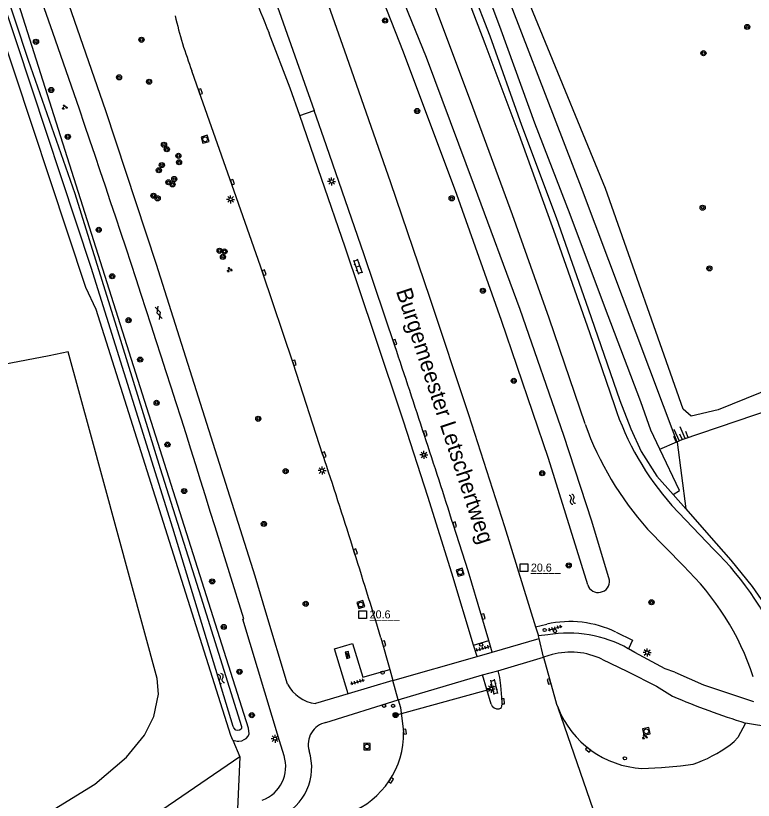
# Model space of a CAD drawing. Extents: x 124000 to 129000, y 395500 to 397503.
# Drawn here: x 124815.6 to 124930.7, y 396303.2 to 396425.8 of the extents above; entities that cross this region are included whole.
import ezdxf

# ---------------------------------------------------------------- set-up
doc = ezdxf.new("R2010")
doc.units = 0
for name, color, linetype in [('gg-afsc-draadraster', 7, 'Continuous'), ('gg-anno-openbare ruimte label', 7, 'Continuous'), ('gg-knt-bovenkant onderkant talud', 7, 'Continuous'), ('gg-knt-verharding', 7, 'Continuous'), ('gg-knt-verharding nz', 7, 'Continuous'), ('gg-kntw-bovenkant insteek waterloop', 7, 'Continuous'), ('gt-anno-nummer hm paal', 7, 'Continuous'), ('gt-grn-groengrens', 7, 'Continuous'), ('gt-grn-weggrens', 7, 'Continuous'), ('gt-knt-lijn portaal', 7, 'Continuous'), ('gt-symb-boom', 7, 'Continuous'), ('gt-symb-drukknoppaal', 7, 'Continuous'), ('gt-symb-gesloten verharding', 7, 'Continuous'), ('gt-symb-groenvak', 7, 'Continuous'), ('gt-symb-hm paal', 7, 'Continuous'), ('gt-symb-klinker verharding', 7, 'Continuous'), ('gt-symb-kolk', 7, 'Continuous'), ('gt-symb-lichtmast', 7, 'Continuous'), ('gt-symb-portaalmast', 7, 'Continuous'), ('gt-symb-rioolschacht', 7, 'Continuous'), ('gt-symb-talud symbool', 7, 'Continuous'), ('gt-symb-tegel verharding', 7, 'Continuous'), ('gt-symb-verkeersregelinstallatiekast', 7, 'Continuous'), ('gt-symb-verkeersregelinstallatiepaal', 7, 'Continuous'), ('gt-symb-watersymbool', 7, 'Continuous'), ('gx-grn-maaiveld', 7, 'Continuous')]:
    doc.layers.add(name, color=color, linetype=linetype)

# ---------------------------------------------------------------- blocks, each defined once
blk = doc.blocks.new('gt0-BOOM')
at = {"layer": 'gt-symb-boom'}
for radius in [0.4, 0.2]:
    blk.add_circle((0, 0), radius, dxfattribs=at)
blk = doc.blocks.new('gt0-GRVAK')
at = {"layer": 'gt-symb-groenvak'}
for p, q in [((-0.11, 0.19), (-0.23, 0.24)), ((-0.18, 0.15), (0.09, 0.15)), ((-0.09, 0.21), (-0.16, 0.32)), ((-0.05, 0.21), (-0.05, 0.39)), ((0, 0.21), (0.06, 0.32)), ((0.01, 0.19), (0.13, 0.24)), ((0.26, -0.05), (0.2, 0.06)), ((0.3, -0.05), (0.3, 0.13)), ((0.35, -0.05), (0.41, 0.06)), ((-0.25, -0.23), (-0.36, -0.18)), ((-0.32, -0.26), (-0.05, -0.26)), ((-0.23, -0.21), (-0.29, -0.09)), ((-0.18, -0.2), (-0.18, -0.02)), ((-0.14, -0.21), (-0.07, -0.09)), ((-0.12, -0.23), (0, -0.18)), ((0.24, -0.07), (0.12, -0.02)), ((0.17, -0.11), (0.44, -0.11)), ((0.37, -0.07), (0.49, -0.02))]:
    blk.add_line(p, q, dxfattribs=at)
blk = doc.blocks.new('gt0-LMAST')
at = {"layer": 'gt-symb-lichtmast'}
for p, q in [((-0.18, 0.17), (-0.45, 0.44)), ((-0.01, 0.25), (-0.01, 0.62)), ((0.17, 0.17), (0.44, 0.44)), ((-0.26, 0), (-0.63, 0)), ((-0.18, -0.18), (-0.45, -0.45)), ((-0.01, -0.25), (-0.01, -0.63)), ((0.44, -0.45), (0.17, -0.18)), ((0.24, 0), (0.62, 0))]:
    blk.add_line(p, q, dxfattribs=at)
blk.add_circle((-0.01, 0), 0.25, dxfattribs=at)
blk = doc.blocks.new('gt0-KOLK')
at = {"layer": 'gt-symb-kolk'}
blk.add_lwpolyline([(0, 0), (0.38, 0), (0.38, 0.4), (-0.38, 0.4), (-0.38, 0), (0, 0)], dxfattribs=at)
blk = doc.blocks.new('gt0-KL1')
at = {"layer": 'gt-symb-klinker verharding'}
for p, q in [((-1.15, 0.3), (1.15, 0.3)), ((-1, -0.3), (-1, 0.3)), ((-0.5, 0.3), (-0.5, 0.45)), ((0, -0.3), (0, 0.3)), ((0.5, 0.3), (0.5, 0.45)), ((1, -0.3), (1, 0.3)), ((-1.15, -0.3), (1.15, -0.3)), ((-0.5, -0.45), (-0.5, -0.3)), ((0.5, -0.45), (0.5, -0.3))]:
    blk.add_line(p, q, dxfattribs=at)
blk = doc.blocks.new('gt0-GESVH1')
at = {"layer": 'gt-symb-gesloten verharding'}
for p, q in [((-0.99, -0.26), (0.01, 0.24)), ((0.01, -0.26), (-0.99, 0.24)), ((0.01, 0.24), (1.01, -0.26)), ((1.01, 0.24), (0.01, -0.26))]:
    blk.add_line(p, q, dxfattribs=at)
blk = doc.blocks.new('gt0-RS')
at = {"layer": 'gt-symb-rioolschacht'}
blk.add_lwpolyline([(-0.5, -0.5), (0.5, -0.5), (0.5, 0.5), (-0.5, 0.5)], close=True, dxfattribs=at)
blk.add_circle((0, 0), 0.375, dxfattribs=at)
blk = doc.blocks.new('gt0-HMpaal')
at = {"layer": 'gt-symb-hm paal'}
blk.add_lwpolyline([(-0.6, 0.6), (0.6, 0.6), (0.6, -0.6), (-0.6, -0.6)], close=True, dxfattribs=at)
blk = doc.blocks.new('gt0-WA')
at = {"layer": 'gt-symb-watersymbool'}
for centre, start, end in [((-0.32, 0.02), 28.0725, 151.9275), ((0.43, 0.42), 208.0725, 331.9275), ((-0.32, -0.43), 28.0725, 151.9275), ((0.43, -0.03), 208.0725, 331.9275)]:
    blk.add_arc(centre, 0.425, start, end, dxfattribs=at)
blk = doc.blocks.new('gt0-DPAAL')
at = {"layer": 'gt-symb-drukknoppaal'}
blk.add_circle((0, 0), 0.25, dxfattribs=at)
blk = doc.blocks.new('gt0-VIPAAL')
at = {"layer": 'gt-symb-verkeersregelinstallatiepaal'}
blk.add_circle((0, 0), 0.25, dxfattribs=at)
blk = doc.blocks.new('gt0-TEG1')
at = {"layer": 'gt-symb-tegel verharding'}
for p, q in [((-1.12, 0), (1.13, 0)), ((-0.9, -0.25), (-0.9, 0.25)), ((-0.45, -0.25), (-0.45, 0.25)), ((0, -0.25), (0, 0.25)), ((0.45, -0.25), (0.45, 0.25)), ((0.9, -0.25), (0.9, 0.25))]:
    blk.add_line(p, q, dxfattribs=at)
blk = doc.blocks.new('gt0-TALUD_1')
at = {"layer": 'gt-symb-talud symbool'}
for p, q in [((-1, -1), (-1, 0)), ((-0.5, -2), (-0.5, 0)), ((0, -1), (0, 0)), ((0.5, -2), (0.5, 0)), ((1, -1), (1, 0))]:
    blk.add_line(p, q, dxfattribs=at)
blk = doc.blocks.new('gt0-PORTM')
at = {"layer": 'gt-symb-portaalmast'}
for radius in [0.4, 0.33, 0.27, 0.21, 0.15]:
    blk.add_circle((0, 0), radius, dxfattribs=at)
blk = doc.blocks.new('gt0-VRIKST')
at = {"layer": 'gt-symb-verkeersregelinstallatiekast'}
for p, q in [((-0.5, -0.25), (0.5, 0.25)), ((-0.5, 0.25), (0.5, -0.25))]:
    blk.add_line(p, q, dxfattribs=at)
blk.add_lwpolyline([(0.5, 0.25), (-0.5, 0.25), (-0.5, -0.25), (0.5, -0.25)], close=True, dxfattribs=at)

msp = doc.modelspace()

# ---------------------------------------------------------------- linework, layer by layer
at = {"layer": 'gg-afsc-draadraster'}
for points in [[(124874.2, 396475.56), (124888.92, 396437.77), (124903.87, 396398.98), (124918.82, 396359.24)], [(124918.82, 396359.24), (124918.84, 396359.18), (124920.18, 396348.77)], [(124920.18, 396348.77), (124923.81, 396344.66), (124927.23, 396340.73), (124930.57, 396336.65), (124933.5, 396332.39), (124936.19, 396327.93), (124938.83, 396323.19), (124940.22, 396323.12)]]:
    msp.add_lwpolyline(points, dxfattribs=at)
at = {"layer": 'gg-knt-bovenkant onderkant talud'}
msp.add_line((124916.16, 396358.08), (124918.82, 396359.24), dxfattribs=at)
for points in [[(124937.89, 396369.69), (124931.82, 396366.88), (124925.28, 396364.24), (124921.06, 396363.25), (124919.78, 396364.33), (124907.68, 396398.8), (124886.55, 396450.3), (124886.64, 396459.37), (124882.63, 396470.38), (124878.46, 396476.42), (124874.21, 396481.48), (124859.88, 396518.83), (124848.69, 396549.68), (124840.12, 396576.77), (124837.6, 396585.26), (124835.05, 396594.57), (124832.62, 396605.8), (124830.77, 396615.27), (124828.39, 396630.2), (124824.79, 396659.23), (124823.88, 396673.4), (124822.56, 396699.28), (124822.9, 396713.45)], [(124918.82, 396359.24), (124919.61, 396359.58), (124936.66, 396365.39)]]:
    msp.add_lwpolyline(points, dxfattribs=at)
at = {"layer": 'gg-knt-verharding'}
for p, q in [((124859.92, 396410.21), (124862.16, 396411)), ((124918.02, 396349.3), (124924.51, 396342.48)), ((124919.82, 396339.86), (124914.22, 396345.61)), ((124858, 396321.38), (124854.59, 396332.61)), ((124896.74, 396330.33), (124898.49, 396330.75)), ((124896.74, 396330.33), (124897.18, 396328.92)), ((124872.59, 396328.59), (124873.96, 396323.66)), ((124898.65, 396329.07), (124897.18, 396328.92)), ((124887.07, 396327.46), (124889.43, 396328.21)), ((124887.6, 396325.7), (124887.07, 396327.46)), ((124889.96, 396326.38), (124889.43, 396328.21)), ((124887.6, 396325.7), (124889.96, 396326.38)), ((124899.31, 396325.99), (124897.99, 396325.61)), ((124873.96, 396323.66), (124874.45, 396321.92)), ((124888.45, 396322.81), (124890.83, 396323.48)), ((124889.79, 396318.27), (124888.45, 396322.81)), ((124874.45, 396321.92), (124867.49, 396319.86)), ((124867.49, 396319.86), (124862.38, 396318.35)), ((124864.01, 396315.37), (124875.29, 396318.92))]:
    msp.add_line(p, q, dxfattribs=at)
for points in [[(124816.62, 396572.95), (124818.01, 396567.55), (124821.68, 396554.07), (124825.59, 396540.91), (124829.62, 396527.91), (124834.24, 396513.51), (124839.51, 396498.05), (124845.26, 396481.69), (124867.19, 396419.45), (124874.08, 396399.74), (124880.17, 396381.84), (124886.27, 396363.5), (124891.88, 396346.03), (124896.74, 396330.33)], [(124809.07, 396570.79), (124810.05, 396566.82), (124814.16, 396552.09), (124818.35, 396537.66), (124822.39, 396524.79), (124827.07, 396510.9), (124831.82, 396496.88), (124837.07, 396481.83), (124847.78, 396451.54), (124855.68, 396428.98), (124855.83, 396429.03), (124862.16, 396411)], [(124845.17, 396534.52), (124852.29, 396515.57), (124863.44, 396486.35), (124869.76, 396470.25), (124882.4, 396438.27), (124888.82, 396421.46), (124894.11, 396407.28), (124899.8, 396391.57), (124905.18, 396376.31), (124909.05, 396364.89)], [(124904.46, 396362.02), (124898.86, 396378.56), (124893.15, 396394.7), (124886.96, 396411.51), (124880.79, 396427.92), (124874.83, 396443.23), (124862.14, 396475.39), (124854.19, 396495.93), (124844.87, 396520.39), (124840.62, 396531.68)], [(124821.37, 396423.2), (124815.78, 396439.04), (124806.71, 396465.73)], [(124854.59, 396332.61), (124852.97, 396338.27), (124837.55, 396386.96), (124829.64, 396410.94), (124810.97, 396464.6)], [(124859.92, 396410.21), (124858.42, 396414.5), (124855.16, 396423.04)], [(124863.54, 396357.16), (124858.87, 396371.52), (124854.15, 396385.59), (124853.76, 396386.67), (124849.01, 396400.3), (124844.2, 396413.9), (124843.07, 396417.19)], [(124874.76, 396374.22), (124869.96, 396388.47), (124864.11, 396405.47), (124862.16, 396411)], [(124887.07, 396327.46), (124883.65, 396338.7), (124879.94, 396350.71), (124876.12, 396362.45), (124871.66, 396375.82), (124866.99, 396389.62), (124863.31, 396400.39), (124859.92, 396410.21)], [(124857.47, 396310.2), (124856.77, 396312.52), (124851.03, 396331.51), (124851.19, 396331.6), (124846.69, 396345.94)], [(124889.43, 396328.21), (124888.36, 396331.9), (124886.21, 396339.08), (124883.91, 396346.23)], [(124909.3, 396329.51), (124911.85, 396328.25), (124911.23, 396326.91)], [(124867.49, 396319.86), (124865.34, 396326.89), (124868.15, 396327.71), (124869.76, 396322.45), (124873.96, 396323.66)], [(124918.47, 396323.23), (124917, 396323.78), (124912.24, 396326.3), (124911.23, 396326.91)], [(124897.99, 396325.61), (124899.84, 396318.84), (124900.03, 396318.24), (124900.25, 396317.66)], [(124907.11, 396325.26), (124911.09, 396323.36), (124915.64, 396321.04), (124918.13, 396319.51)], [(124890.83, 396323.48), (124891.1, 396322.42), (124891.26, 396321.16), (124891.46, 396318.68), (124891.5, 396318.14)], [(124918.47, 396323.23), (124922.95, 396321.29), (124930.77, 396318.65)], [(124875.29, 396318.92), (124875.62, 396317.75), (124876.13, 396313.92)], [(124929.54, 396315.3), (124928.34, 396313.04), (124927.76, 396312.4)], [(124913.35, 396308.22), (124916.38, 396308.35), (124919.36, 396308.62), (124921.36, 396308.87), (124922.07, 396309.12)]]:
    msp.add_lwpolyline(points, dxfattribs=at)
for centre, radius, start, end in [((124682.52, 396355.88), 185.25, 21.2558, 25.6135), ((124905, 396440.75), 66.26, 193.038, 200.8287), ((122642.54, 395666.31), 2306.55, 17.13669, 19.15649), ((123108.9, 395781.38), 1862.72, 17.65226, 18.55804), ((124951.96, 396379.21), 45.24, 198.4526, 221.3833), ((124952.25, 396379.36), 50.84, 199.9476, 221.5877), ((123546.33, 395924.16), 1386.56, 16.95843, 18.1969), ((124892.59, 396309.48), 45.92, 20.5069, 45.9525), ((124890.56, 396309.3), 42.3, 18.2366, 46.2365), ((124902.08, 396314.44), 16.71, 64.4108, 102.3991), ((124901.89, 396310.27), 19.08, 60.7185, 99.796), ((124902.24, 396315.26), 11.12, 64.0535, 105.2768), ((124863.08, 396324.05), 5.74, 207.7296, 262.9319), ((124962.47, 396422.02), 111.69, 246.6078, 252.8523), ((124890.82, 396318.59), 1.08, 197.3773, 281.7916), ((124890.97, 396318.06), 0.53, 277.8754, 9.3815), ((124914.16, 396323.15), 14.95, 201.5665, 266.9059), ((124864.72, 396311.97), 3.48, 101.7656, 196.4338), ((124862.76, 396313.7), 13.38, 291.4864, 0.9437), ((124913.77, 396330.08), 22.54, 291.6041, 308.3679), ((124852.06, 396308.53), 5.66, 290.6575, 17.2028), ((124853.22, 396308.39), 8.56, 293.8919, 17.6375)]:
    msp.add_arc(centre, radius, start, end, dxfattribs=at)
at = {"layer": 'gg-knt-verharding nz'}
for p, q in [((124889.96, 396326.38), (124897.28, 396328.49)), ((124897.28, 396328.49), (124897.18, 396328.92)), ((124897.99, 396325.61), (124897.28, 396328.49)), ((124874.45, 396321.92), (124887.6, 396325.7)), ((124890.83, 396323.48), (124897.99, 396325.61)), ((124875.29, 396318.92), (124888.45, 396322.81)), ((124875.29, 396318.92), (124874.45, 396321.92)), ((124941.27, 396313.3), (124929.54, 396315.3))]:
    msp.add_line(p, q, dxfattribs=at)
at = {"layer": 'gg-kntw-bovenkant insteek waterloop'}
for p, q in [((124919.23, 396351.62), (124916.16, 396358.08)), ((124918.21, 396351.02), (124919.23, 396351.62))]:
    msp.add_line(p, q, dxfattribs=at)
for points in [[(124904.88, 396336.91), (124898.74, 396356.63), (124891.44, 396378.18), (124884.44, 396397.88), (124876.14, 396420.13), (124868.53, 396439.46), (124855.52, 396471.87), (124848.18, 396491.73), (124841.48, 396508.1), (124834.8, 396525.88), (124830.18, 396541.12), (124825.23, 396557.92), (124820.67, 396575.2), (124816.89, 396590.7), (124813.92, 396604.46)], [(124908.26, 396337.63), (124905.53, 396346.83), (124901.15, 396360.24), (124894.31, 396379.92), (124887.2, 396399.15), (124879.68, 396419.26), (124872.14, 396437.87), (124860.1, 396469.74), (124852.46, 396489.2), (124844.73, 396509.69), (124838.32, 396528.51), (124831.57, 396546.23), (124826.84, 396560.54), (124822.41, 396576.95), (124821.85, 396579.3)], [(124849.13, 396313.33), (124828.1, 396379.9), (124826.5, 396383.34), (124812.55, 396425.32), (124810.71, 396432.84), (124794.09, 396481.68), (124788.63, 396500)], [(124851.89, 396314.49), (124813.96, 396434.18), (124797.19, 396483), (124792.26, 396500)], [(124869.28, 396474.12), (124872.97, 396464.81), (124878.45, 396450.78), (124884.09, 396436.85), (124889.59, 396422.68), (124894.56, 396408.71), (124899.96, 396394.27), (124904.95, 396380.01), (124909.9, 396365.71), (124911.59, 396361.25), (124913.24, 396357.74), (124915.66, 396353.86), (124918.21, 396351.02)], [(124916.16, 396358.08), (124914.76, 396361.03), (124913.18, 396365.49), (124907.51, 396380.44), (124902.16, 396394.73), (124896.61, 396408.99), (124891.38, 396423.57), (124886.18, 396437.51), (124880.57, 396451.79), (124874.84, 396465.36), (124871.24, 396474.74)]]:
    msp.add_lwpolyline(points, dxfattribs=at)
msp.add_arc((124906.54, 396337.43), 1.74, 197.4903, 6.4167, dxfattribs=at)
at = {"layer": 'gt-grn-groengrens'}
msp.add_line((124918.21, 396351.02), (124920.18, 396348.77), dxfattribs=at)
at = {"layer": 'gt-grn-weggrens'}
msp.add_line((124914.08, 396277.88), (124900.25, 396317.66), dxfattribs=at)
at = {"layer": 'gt-knt-lijn portaal'}
msp.add_line((124874.88, 396316.54), (124889.82, 396320.66), dxfattribs=at)
at = {"layer": 'gx-grn-maaiveld'}
for p, q in [((124849.44, 396312.62), (124849.13, 396313.33)), ((124849.44, 396312.62), (124850.55, 396310.04)), ((124850.55, 396310.04), (124824.19, 396292.04)), ((124850.55, 396310.04), (124850.17, 396301.82))]:
    msp.add_line(p, q, dxfattribs=at)
for points in [[(124811.28, 396437.52), (124817.52, 396418.87), (124824.77, 396398.03), (124831.24, 396377.3), (124838.12, 396355.06), (124844.46, 396335), (124850.82, 396314.76), (124850.79, 396314.47), (124850.74, 396314.36), (124850.49, 396314.18), (124850.21, 396314.14), (124849.94, 396314.2), (124849.62, 396314.57), (124849.5, 396314.76), (124840.1, 396345.72), (124827.36, 396386.46), (124815.75, 396421.56), (124805.95, 396450.82)], [(124803.83, 396330.6), (124784.45, 396326.81), (124781.8, 396326.29), (124788.02, 396293.25), (124789.9, 396293.06), (124802.1, 396295.16), (124815.59, 396299.02), (124821.55, 396301.82), (124827.93, 396305.75), (124832.84, 396309.96), (124835.65, 396313.39), (124837.12, 396316.32), (124837.86, 396319.83), (124837.65, 396322.26), (124827.21, 396360.52), (124823.73, 396373.27), (124820.79, 396372.66), (124806.56, 396369.97), (124808.01, 396359.39), (124801.31, 396351.1), (124803.83, 396330.6)], [(124849.44, 396312.62), (124850.15, 396312.46), (124850.42, 396312.46), (124850.88, 396312.54), (124851.24, 396312.71), (124851.52, 396312.89), (124851.84, 396313.27), (124852.03, 396313.64), (124851.89, 396314.49)]]:
    msp.add_lwpolyline(points, dxfattribs=at)

# ---------------------------------------------------------------- block references
at = {"layer": 'gt-symb-boom'}
for p in [(124873.24, 396425.05), (124929.8, 396424.05), (124818.72, 396421.73), (124835.2, 396422.04), (124922.96, 396419.95), (124831.69, 396416.18), (124836.38, 396415.49), (124821.1, 396414.2), (124878.25, 396410.92), (124823.69, 396406.89), (124838.71, 396405.64), (124839.15, 396404.94), (124840.96, 396403.91), (124841.07, 396402.91), (124837.91, 396401.66), (124838.38, 396402.47), (124840.32, 396400.29), (124839.41, 396399.78), (124840.04, 396399.46), (124837.08, 396397.68), (124837.72, 396397.27), (124883.64, 396397.27), (124922.83, 396395.81), (124828.52, 396392.35), (124847.39, 396389.08), (124847.92, 396388.13), (124848.17, 396388.97), (124923.88, 396386.33), (124830.62, 396385.1), (124888.52, 396382.84), (124833.19, 396378.23), (124834.99, 396372.08), (124893.33, 396368.76), (124837.56, 396365.32), (124853.44, 396362.83), (124839.26, 396358.8), (124857.71, 396354.65), (124897.78, 396354.33), (124841.86, 396351.54), (124854.31, 396346.41), (124901.92, 396339.92), (124846.24, 396337.43), (124914.85, 396334.17), (124860.84, 396333.92), (124848.04, 396330.31), (124850.5, 396323.31), (124852.42, 396316.53)]:
    msp.add_blockref('gt0-BOOM', p, dxfattribs=at)
at = {"layer": 'gt-symb-drukknoppaal', "rotation": -73.5457897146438}
for p in [(124899.77, 396329.66), (124873.08, 396317.99)]:
    msp.add_blockref('gt0-DPAAL', p, dxfattribs=at)
at = {"layer": 'gt-symb-gesloten verharding', "rotation": -72.41690287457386}
msp.add_blockref('gt0-GESVH1', (124837.89, 396379.41), dxfattribs=at)
at = {"layer": 'gt-symb-groenvak'}
for p in [(124823.19, 396411.51), (124848.94, 396386.12), (124913.78, 396313.15)]:
    msp.add_blockref('gt0-GRVAK', p, dxfattribs=at)
at = {"layer": 'gt-symb-hm paal'}
for p in [(124894.93, 396339.56), (124869.75, 396332.25)]:
    msp.add_blockref('gt0-HMpaal', p, dxfattribs=at)
at = {"layer": 'gt-symb-klinker verharding'}
for p, rotation in [((124868.98, 396386.61), -71.09393900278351), ((124890.26, 396320.95), -77.17287657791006)]:
    msp.add_blockref('gt0-KL1', p, dxfattribs=dict(at, rotation=rotation))
at = {"layer": 'gt-symb-kolk'}
for p, rotation in [((124844.2, 396413.9), -71.09393900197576), ((124849.21, 396399.74), -70.67751762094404), ((124854.15, 396385.59), -70.1148348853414), ((124874.58, 396374.74), -71.27513193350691), ((124858.87, 396371.52), -71.45633066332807), ((124879.32, 396360.46), -71.87318748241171), ((124863.54, 396357.16), -71.9999254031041), ((124883.91, 396346.23), -72.18111108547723), ((124868.42, 396342.02), -72.48880443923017), ((124888.36, 396331.9), -73.79481462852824), ((124872.85, 396327.65), -74.81021283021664), ((124899.03, 396321.82), 105.18978717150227), ((124891.46, 396318.68), -86.55950512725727), ((124876.13, 396313.92), -82.35613021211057), ((124905.06, 396311.28), 142.55716365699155), ((124874, 396306.45), -122.83164893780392)]:
    msp.add_blockref('gt0-KOLK', p, dxfattribs=dict(at, rotation=rotation))
at = {"layer": 'gt-symb-lichtmast'}
for p in [(124864.9, 396399.91), (124849.12, 396397.11), (124879.3, 396357.2), (124863.4, 396354.74), (124914.17, 396326.31), (124889.82, 396320.66), (124856.06, 396312.85)]:
    msp.add_blockref('gt0-LMAST', p, dxfattribs=at)
at = {"layer": 'gt-symb-portaalmast'}
msp.add_blockref('gt0-PORTM', (124874.88, 396316.54), dxfattribs=at)
at = {"layer": 'gt-symb-rioolschacht'}
for p, rotation in [((124845.13, 396406.5), -73.97589034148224), ((124884.96, 396338.86), 107.33010868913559), ((124869.44, 396333.81), 17.511195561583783), ((124914.03, 396314), -167.3531465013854), ((124870.41, 396311.63), -0.11459140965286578)]:
    msp.add_blockref('gt0-RS', p, dxfattribs=dict(at, rotation=rotation))
at = {"layer": 'gt-symb-talud symbool', "xscale": 1.000444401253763, "yscale": 1.000444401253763, "rotation": -156.43292878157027}
msp.add_blockref('gt0-TALUD_1', (124919.61, 396359.58), dxfattribs=at)
at = {"layer": 'gt-symb-tegel verharding'}
for p, rotation in [((124899.8, 396330.11), 16.02410966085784), ((124888.47, 396326.96), 16.024109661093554), ((124868.94, 396321.73), 16.02410965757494)]:
    msp.add_blockref('gt0-TEG1', p, dxfattribs=dict(at, rotation=rotation))
at = {"layer": 'gt-symb-verkeersregelinstallatiekast', "rotation": -73.5457897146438}
msp.add_blockref('gt0-VRIKST', (124867.36, 396325.95), dxfattribs=at)
at = {"layer": 'gt-symb-verkeersregelinstallatiepaal'}
for p, rotation in [((124898.15, 396329.84), -73.54578971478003), ((124888.24, 396327.54), -73.54578971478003), ((124872.85, 396323.17), -73.5457897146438), ((124874.49, 396317.99), -73.5457897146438), ((124910.69, 396309.79), -73.5457897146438)]:
    msp.add_blockref('gt0-VIPAAL', p, dxfattribs=dict(at, rotation=rotation))
at = {"layer": 'gt-symb-watersymbool'}
for p, rotation in [((124902.44, 396350.3), -67.48588735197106), ((124847.64, 396322.3), -68.71983369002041)]:
    msp.add_blockref('gt0-WA', p, dxfattribs=dict(at, rotation=rotation))

# ---------------------------------------------------------------- texts
at = {"layer": 'gg-anno-openbare ruimte label'}
msp.add_text('Burgemeester Letschertweg', height=2.5, rotation=288.2, dxfattribs=at).set_placement((124874.91, 396382.78))
at = {"layer": 'gt-anno-nummer hm paal'}
for p in [(124896.01, 396338.96), (124870.83, 396331.65)]:
    msp.add_text('20.6', height=1.25, dxfattribs=at).set_placement(p)
at = {"layer": 'gt-symb-hm paal'}
for p in [(124896.01, 396338.96), (124870.83, 396331.65)]:
    msp.add_text('_____', height=1.25, dxfattribs=at).set_placement(p)

doc.saveas('drawing.dxf')
